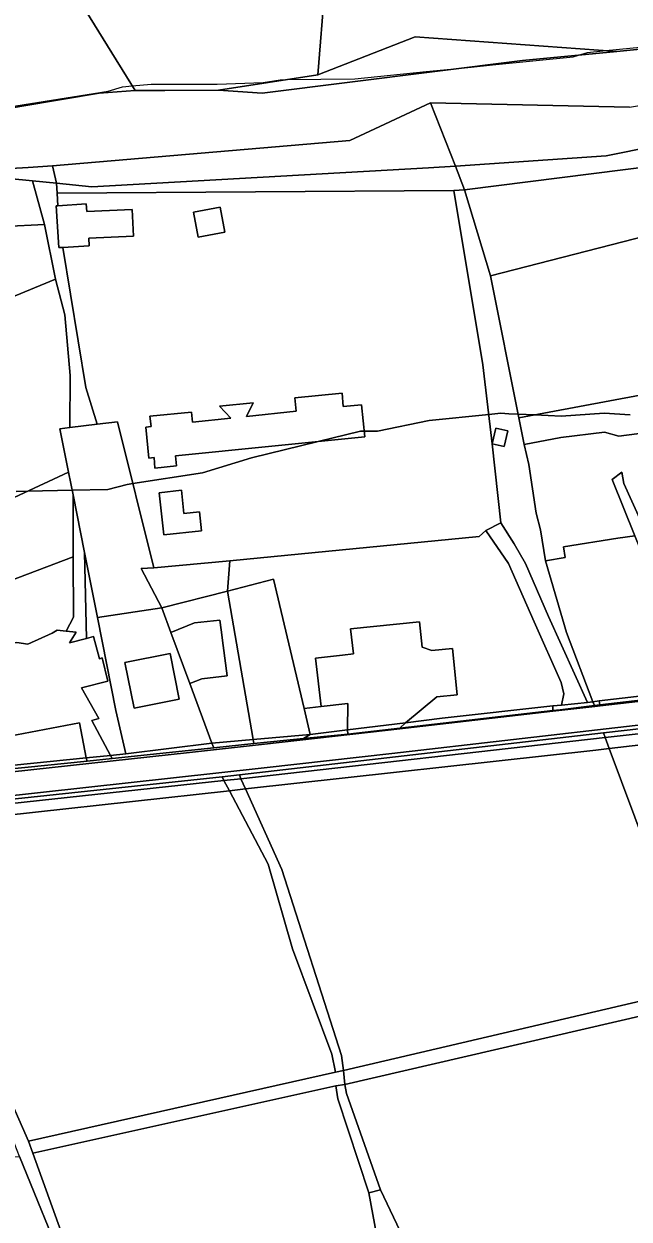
# Model space of a CAD drawing. Extents: x -477304 to -465429, y -1159113 to -1149210.
# Drawn here: x -474479.3 to -474299.9, y -1154243.2 to -1153889 of the extents above; entities that cross this region are included whole.
import ezdxf

# ---------------------------------------------------------------- set-up
doc = ezdxf.new("R2010")
doc.units = 0
for name, color, linetype in [('BPEJ_s', 7, 'Continuous'), ('orna_s', 7, 'Continuous'), ('ostatni_s', 7, 'Continuous'), ('PUPFL_s', 7, 'Continuous'), ('trav_porost_s', 7, 'Continuous'), ('voda_s', 7, 'Continuous'), ('zahrada_s', 7, 'Continuous')]:
    doc.layers.add(name, color=color, linetype=linetype)

msp = doc.modelspace()

# ---------------------------------------------------------------- linework, layer by layer
at = {"layer": 'BPEJ_s'}
for points in [[(-474498.64, -1153915.96), (-474454.38, -1153908.94), (-474450.12, -1153907.66), (-474447.19, -1153907.37), (-474441.61, -1153906.81), (-474422.04, -1153906.81), (-474408.42, -1153906.38), (-474403.31, -1153905.53), (-474402.42, -1153905.53), (-474401.39, -1153905.52), (-474381.18, -1153905.32), (-474360.1, -1153903.12), (-474349.67, -1153902.07), (-474346.76, -1153901.78), (-474340.36, -1153901.13), (-474316.5, -1153898.72), (-474314.93, -1153898.25), (-474312.24, -1153897.45), (-474306.76, -1153896.91), (-474281.44, -1153894.4)], [(-474349.67, -1153902.07), (-474346.76, -1153901.78), (-474340.36, -1153901.13), (-474316.5, -1153898.72), (-474314.93, -1153898.25), (-474312.24, -1153897.45), (-474306.76, -1153896.91), (-474281.44, -1153894.4)], [(-474498.64, -1153915.96), (-474454.38, -1153908.94), (-474450.12, -1153907.66), (-474447.19, -1153907.37), (-474441.61, -1153906.81), (-474422.04, -1153906.81), (-474408.42, -1153906.38), (-474403.31, -1153905.53), (-474402.42, -1153905.53), (-474401.39, -1153905.52), (-474381.18, -1153905.32), (-474360.1, -1153903.12), (-474349.67, -1153902.07)], [(-474299.63, -1154004.82), (-474307.28, -1154004.39), (-474320.04, -1154005.24), (-474323.91, -1154005.06), (-474327.98, -1154004.87), (-474332.79, -1154004.64), (-474335.51, -1154004.51), (-474337.9, -1154004.39), (-474341.51, -1154004.75), (-474359.17, -1154006.52), (-474374.48, -1154009.71), (-474378.44, -1154009.71), (-474379.58, -1154009.71), (-474392.06, -1154012.75), (-474411.9, -1154017.58), (-474426.36, -1154022.04), (-474447.01, -1154025.19), (-474448.69, -1154025.44), (-474454.43, -1154026.93), (-474465.03, -1154027.18), (-474478.2, -1154027.49), (-474481.65, -1154027.57)], [(-474481.65, -1154027.57), (-474478.2, -1154027.49), (-474465.03, -1154027.18), (-474454.43, -1154026.93), (-474448.69, -1154025.44), (-474447.01, -1154025.19), (-474426.36, -1154022.04), (-474411.9, -1154017.58), (-474392.06, -1154012.75), (-474379.58, -1154009.71), (-474378.44, -1154009.71), (-474374.48, -1154009.71), (-474359.17, -1154006.52), (-474341.51, -1154004.75), (-474337.9, -1154004.39), (-474335.51, -1154004.51), (-474332.79, -1154004.64), (-474327.98, -1154004.87), (-474323.91, -1154005.06)], [(-474323.91, -1154005.06), (-474320.04, -1154005.24), (-474307.28, -1154004.39), (-474299.63, -1154004.82)]]:
    msp.add_lwpolyline(points, dxfattribs=at)
at = {"layer": 'orna_s'}
msp.add_lwpolyline([(-474444.56, -1154050.42), (-474438.43, -1154062.06), (-474457.53, -1154064.94), (-474461.36, -1154045.65), (-474464.76, -1154028.55), (-474466.08, -1154021.87), (-474468.65, -1154008.95), (-474465.76, -1154008.6), (-474457.63, -1154007.61), (-474451.56, -1154006.87), (-474440.8, -1154050.2)], close=True, dxfattribs=at)
at = {"layer": 'ostatni_s'}
for points in [[(-474306.69, -1153928.07), (-474277.73, -1153922.26), (-474224.8, -1153907.15), (-474223.85, -1153906.88), (-474223.56, -1153908.83), (-474291.55, -1153930.95), (-474348.68, -1153938.21), (-474351.33, -1153931.11)], [(-474459.21, -1153937.3), (-474359.38, -1153931.66), (-474351.33, -1153931.11), (-474348.68, -1153938.21), (-474351.82, -1153938.35), (-474469.52, -1153939.16), (-474469.7, -1153936.24)], [(-474457.63, -1154007.61), (-474465.76, -1154008.6), (-474465.62, -1153993.17), (-474467.24, -1153975.17), (-474469.94, -1153964.64), (-474473.26, -1153948.47), (-474476.8, -1153935.53), (-474469.7, -1153936.24), (-474469.52, -1153939.16), (-474469.29, -1153942.87), (-474469.77, -1153942.9), (-474468.98, -1153955.29), (-474467.76, -1153955.22), (-474460.94, -1153996.77)], [(-474459.99, -1153954.76), (-474467.76, -1153955.22), (-474468.98, -1153955.29), (-474469.77, -1153942.9), (-474469.29, -1153942.87), (-474460.84, -1153942.36), (-474460.64, -1153944.61), (-474447.27, -1153943.96), (-474446.82, -1153951.88), (-474460.13, -1153952.51)], [(-474429.09, -1153944.77), (-474421.12, -1153943.27), (-474419.72, -1153950.71), (-474427.65, -1153952.21)], [(-474434.4, -1154016.94), (-474434.1, -1154019.92), (-474440.47, -1154020.61), (-474440.76, -1154017.49), (-474442.25, -1154017.64), (-474443.15, -1154008.49), (-474441.65, -1154008.34), (-474441.95, -1154005.28), (-474429.67, -1154004.04), (-474429.34, -1154006.97), (-474418.02, -1154005.85), (-474421.38, -1154002.25), (-474411.37, -1154001.27), (-474413.3, -1154005.36), (-474398.6, -1154003.71), (-474399, -1153999.76), (-474384.97, -1153998.43), (-474384.64, -1154002.37), (-474379.26, -1154001.9), (-474378.26, -1154011.38)], [(-474307.22, -1154009.98), (-474302.91, -1154011.21), (-474294.5, -1154010.1), (-474275.91, -1154001.65), (-474273.39, -1154007.78), (-474269.14, -1154006.03), (-474267, -1154009.22), (-474272.07, -1154012.9), (-474288.63, -1154016.39), (-474290.12, -1154035.36), (-474296.25, -1154036.76), (-474301.49, -1154025.18), (-474302.02, -1154021.82), (-474304.92, -1154024.01), (-474298.16, -1154040.73), (-474303.27, -1154041.38), (-474319.36, -1154044), (-474318.85, -1154047.13), (-474324.69, -1154048.08), (-474326.18, -1154038.93), (-474327.47, -1154034.02), (-474329.65, -1154019.53), (-474330.99, -1154013.67), (-474320.18, -1154011.53)], [(-474336.9, -1154014.21), (-474340.47, -1154013.39), (-474339.41, -1154008.79), (-474335.84, -1154009.61)], [(-474301.49, -1154025.18), (-474296.25, -1154036.76), (-474286.68, -1154059.77), (-474282.78, -1154086.43), (-474286.65, -1154087.01), (-474290.56, -1154059.46), (-474298.16, -1154040.73), (-474304.92, -1154024.01), (-474302.02, -1154021.82)], [(-474437.82, -1154040.44), (-474439.2, -1154027.92), (-474432.61, -1154027.2), (-474431.87, -1154034.1), (-474427.26, -1154033.57), (-474426.67, -1154039.18)], [(-474464.76, -1154028.55), (-474461.36, -1154045.65), (-474460.81, -1154071.1), (-474465.78, -1154072.42), (-474463.83, -1154069.23), (-474466.78, -1154068.95), (-474464.65, -1154064.76), (-474464.7, -1154046.91)], [(-474337.91, -1154036.86), (-474334.02, -1154043.07), (-474330.64, -1154048.92), (-474323.76, -1154064.58), (-474312.23, -1154090.04), (-474319.98, -1154090.83), (-474319.21, -1154087.54), (-474320.04, -1154084.14), (-474328.01, -1154066.16), (-474335.61, -1154048.9), (-474342.41, -1154039.09)], [(-474243.58, -1154082.76), (-474222.29, -1154080.36), (-474200.66, -1154077.93), (-474185.91, -1154076.08), (-474168.49, -1154074.09), (-474147.92, -1154071.9), (-474098.72, -1154067.05), (-474099.02, -1154065.77), (-474093.89, -1154065.32), (-474093.23, -1154066.37), (-474060.95, -1154063.11), (-474056.76, -1154062.69), (-474000.41, -1154057.18), (-474001.76, -1154058.49), (-474026.26, -1154061.35), (-474097.01, -1154068.03), (-474166.84, -1154075.03), (-474224.25, -1154081.4), (-474308.48, -1154091.06), (-474308.53, -1154090.82), (-474286.38, -1154088.25), (-474282.52, -1154087.78), (-474243.78, -1154082.78)], [(-474420.21, -1154073.15), (-474419.1, -1154082.18), (-474426.62, -1154083.02), (-474430.17, -1154084.46), (-474435.75, -1154069.33), (-474428.76, -1154066.51), (-474421.24, -1154065.67), (-474420.88, -1154068.52)], [(-474383.35, -1154098.22), (-474383.25, -1154090.36), (-474391.2, -1154091.28), (-474392.86, -1154076.98), (-474384.91, -1154076.06), (-474381.63, -1154075.68), (-474382.49, -1154068.26), (-474362.04, -1154066.16), (-474361.28, -1154073.73), (-474358.34, -1154074.71), (-474352.27, -1154074.07), (-474350.83, -1154087.79), (-474356.89, -1154088.43), (-474366.19, -1154096.1)], [(-474469.52, -1154068.69), (-474466.78, -1154068.95), (-474463.83, -1154069.23), (-474465.78, -1154072.42), (-474460.81, -1154071.1), (-474458.71, -1154070.54), (-474456.96, -1154077.1), (-474456.18, -1154076.89), (-474454.46, -1154083.78), (-474462.25, -1154085.73), (-474457.1, -1154094.84), (-474459.17, -1154095.45), (-474453.66, -1154105.76), (-474460.91, -1154106.5), (-474462.88, -1154096.14), (-474492.05, -1154101.62), (-474495.21, -1154087.92), (-474494.5, -1154081.14), (-474495.43, -1154074.17), (-474481.45, -1154072.31), (-474478.14, -1154072.78), (-474470.91, -1154069.55)], [(-474056.22, -1154071.62), (-474093.87, -1154075.49), (-474100.07, -1154076.13), (-474198.2, -1154086.71), (-474307.49, -1154099.04), (-474415.45, -1154111.56), (-474420.54, -1154112.15), (-474521.86, -1154122.91), (-474591.48, -1154128.78), (-474575.55, -1154127.32), (-474487.98, -1154118.21), (-474408.08, -1154109.46), (-474370.2, -1154105.18), (-474262, -1154092.77), (-474214.78, -1154087.28), (-474167.26, -1154082.17), (-474122.26, -1154077.54), (-474056.34, -1154071.15)], [(-474436, -1154075.55), (-474433.29, -1154089.07), (-474446.67, -1154091.76), (-474449.41, -1154078.24)], [(-474308.53, -1154090.82), (-474308.79, -1154089.61), (-474286.65, -1154087.01), (-474286.38, -1154088.25)], [(-474197.63, -1154088.1), (-474242.07, -1154093.07), (-474286.64, -1154098.15), (-474306.99, -1154100.45), (-474307.49, -1154099.04), (-474198.2, -1154086.71)], [(-474322.56, -1154091.09), (-474322.53, -1154092.45), (-474367.88, -1154097.71), (-474366.19, -1154096.1), (-474355.28, -1154094.75)], [(-474319.98, -1154090.83), (-474312.23, -1154090.04), (-474310.7, -1154089.89), (-474310.13, -1154091.01), (-474320.32, -1154092.25), (-474322.53, -1154092.45), (-474322.56, -1154091.09)], [(-474310.13, -1154091.01), (-474308.53, -1154090.82), (-474308.48, -1154091.06), (-474310.08, -1154091.24), (-474322.52, -1154092.67), (-474322.53, -1154092.45), (-474320.32, -1154092.25)], [(-474310.13, -1154091.01), (-474310.7, -1154089.89), (-474308.79, -1154089.61), (-474308.53, -1154090.82)], [(-474307.49, -1154099.04), (-474306.99, -1154100.45), (-474415, -1154112.67), (-474415.45, -1154111.56)], [(-474383.35, -1154098.22), (-474383.25, -1154099.5), (-474396.45, -1154100.7), (-474394.45, -1154099.59)], [(-474367.88, -1154097.71), (-474383.25, -1154099.5), (-474383.35, -1154098.22), (-474366.19, -1154096.1)], [(-474449.1, -1154105.29), (-474423.64, -1154102.16), (-474423.01, -1154103.52), (-474453.13, -1154106.72), (-474453.66, -1154105.76)], [(-474423.01, -1154103.52), (-474423.64, -1154102.16), (-474411.39, -1154101.08), (-474411.14, -1154102.26)], [(-474394.45, -1154099.59), (-474396.45, -1154100.7), (-474411.14, -1154102.26), (-474411.39, -1154101.08)], [(-474460.91, -1154106.5), (-474453.66, -1154105.76), (-474453.13, -1154106.72), (-474460.6, -1154107.5)], [(-474460.6, -1154107.5), (-474503.43, -1154111.79), (-474503.65, -1154110.87), (-474460.91, -1154106.5)], [(-474420.01, -1154113.23), (-474521.31, -1154124.14), (-474521.86, -1154122.91), (-474420.54, -1154112.15)], [(-474420.54, -1154112.15), (-474415.45, -1154111.56), (-474415, -1154112.67), (-474420.01, -1154113.23)], [(-474415, -1154112.67), (-474413.64, -1154115.7), (-474418.42, -1154116.23), (-474420.01, -1154113.23)], [(-474388.04, -1154194.32), (-474399.72, -1154163.06), (-474406.93, -1154137.98), (-474418.42, -1154116.23), (-474413.64, -1154115.7), (-474402.89, -1154139.52), (-474385.14, -1154194.69), (-474384.59, -1154199.11), (-474386.96, -1154199.64)], [(-474383.64, -1154205.97), (-474373.62, -1154234.49), (-474377.06, -1154235.39), (-474386.23, -1154207.49), (-474386.88, -1154203.68), (-474384.2, -1154203.29)]]:
    msp.add_lwpolyline(points, close=True, dxfattribs=at)
for points in [[(-474760.88, -1154138.74), (-474669.72, -1154129.74), (-474629.96, -1154125.73), (-474616.75, -1154124.43), (-474557.78, -1154118.5), (-474489.1, -1154111.3), (-474430.19, -1154104.86), (-474408.87, -1154102.51), (-474371.33, -1154098.25), (-474322.52, -1154092.67), (-474310.08, -1154091.24), (-474308.48, -1154091.06), (-474224.25, -1154081.4)], [(-474262, -1154092.77), (-474370.2, -1154105.18), (-474408.08, -1154109.46), (-474487.98, -1154118.21), (-474575.55, -1154127.32), (-474591.48, -1154128.78), (-474617.59, -1154130.56), (-474623.1, -1154131.2), (-474752.66, -1154144.29)], [(-474503.43, -1154111.79), (-474460.6, -1154107.5), (-474453.13, -1154106.72), (-474423.01, -1154103.52), (-474411.14, -1154102.26), (-474396.45, -1154100.7), (-474383.25, -1154099.5), (-474367.88, -1154097.71), (-474322.53, -1154092.45), (-474322.52, -1154092.67), (-474371.33, -1154098.25), (-474408.87, -1154102.51), (-474430.19, -1154104.86), (-474489.1, -1154111.3)], [(-474464.38, -1154257.91), (-474456.82, -1154270.98), (-474451.33, -1154283), (-474409.77, -1154272.42), (-474385.94, -1154267.82), (-474369.53, -1154262.8), (-474373.54, -1154254.62), (-474377.06, -1154235.39), (-474373.62, -1154234.49), (-474364.87, -1154252.74), (-474362.42, -1154261.08), (-474343.69, -1154258.14), (-474258.23, -1154238.8)]]:
    msp.add_lwpolyline(points, dxfattribs=at)
at = {"layer": 'PUPFL_s'}
msp.add_lwpolyline([(-474540.81, -1153601.85), (-474533.35, -1153654.71), (-474499.53, -1153738.99), (-474497.93, -1153760.48), (-474496.66, -1153777.51), (-474486.58, -1153833.06), (-474480.82, -1153852.82), (-474465.31, -1153877.98), (-474446.36, -1153908.71), (-474456.98, -1153909.49), (-474479.93, -1153913.39), (-474509.44, -1153918.7), (-474587.46, -1153941.08), (-474628.65, -1153948.83), (-474642.7, -1153952.09), (-474626.28, -1153946.71), (-474834.5, -1153980.48)], dxfattribs=at)
for points in [[(-474037.94, -1153843.41), (-474062.65, -1153846.11), (-474075.98, -1153856.54), (-474084.14, -1153854.43), (-474165.39, -1153867.04), (-474202.37, -1153879.94), (-474227.94, -1153885.74), (-474290.58, -1153895.88), (-474303.54, -1153897.14), (-474363.35, -1153892.8), (-474392.23, -1153904.09), (-474390.13, -1153878.32), (-474370.15, -1153871.7), (-474362.3, -1153848.71), (-474157.02, -1153829.56), (-474136.98, -1153807.12), (-474108.57, -1153824.77), (-474081.96, -1153823), (-474074.89, -1153822.51), (-474056.44, -1153817.67), (-474036.68, -1153825.64), (-474033.65, -1153833.96), (-474035.67, -1153838.41)], [(-474400.92, -1153882.15), (-474390.13, -1153878.32), (-474392.23, -1153904.09), (-474421.61, -1153908.66), (-474437.58, -1153908.78), (-474446.36, -1153908.71), (-474465.31, -1153877.98), (-474450.64, -1153873.58), (-474434.71, -1153873.4), (-474427.18, -1153873.52), (-474409.67, -1153877.98)], [(-474363.35, -1153892.8), (-474303.54, -1153897.14), (-474331.46, -1153899.87), (-474408.74, -1153909.51), (-474421.61, -1153908.66), (-474392.23, -1153904.09)]]:
    msp.add_lwpolyline(points, close=True, dxfattribs=at)
at = {"layer": 'trav_porost_s'}
for points in [[(-474223.56, -1153908.83), (-474220.87, -1153924.12), (-474219.83, -1153932.54), (-474340.95, -1153963.63), (-474348.68, -1153938.21), (-474291.55, -1153930.95)], [(-474219.83, -1153932.54), (-474216.46, -1153959.82), (-474217.18, -1153979.06), (-474223.72, -1153969.29), (-474271.66, -1153999.9), (-474275.91, -1154001.65), (-474278.62, -1153995.69), (-474332.57, -1154005.72), (-474340.95, -1153963.63)], [(-474553.77, -1153952.53), (-474483.85, -1153934.82), (-474476.8, -1153935.53), (-474473.26, -1153948.47), (-474521.17, -1153950.77), (-474554.97, -1153962.71), (-474557.83, -1153957.15)], [(-474440.8, -1154050.2), (-474451.56, -1154006.87), (-474457.63, -1154007.61), (-474460.94, -1153996.77), (-474467.76, -1153955.22), (-474459.99, -1153954.76), (-474460.13, -1153952.51), (-474446.82, -1153951.88), (-474447.27, -1153943.96), (-474460.64, -1153944.61), (-474460.84, -1153942.36), (-474469.29, -1153942.87), (-474469.52, -1153939.16), (-474351.82, -1153938.35), (-474343.28, -1153990.03), (-474340.47, -1154013.39), (-474337.91, -1154036.86), (-474342.41, -1154039.09), (-474344.36, -1154040.87), (-474418.27, -1154048.06)], [(-474351.82, -1153938.35), (-474348.68, -1153938.21), (-474340.95, -1153963.63), (-474332.57, -1154005.72), (-474330.99, -1154013.67), (-474329.65, -1154019.53), (-474327.47, -1154034.02), (-474326.18, -1154038.93), (-474324.69, -1154048.08), (-474318.44, -1154069.37), (-474310.7, -1154089.89), (-474312.23, -1154090.04), (-474323.76, -1154064.58), (-474330.64, -1154048.92), (-474334.02, -1154043.07), (-474337.91, -1154036.86), (-474340.47, -1154013.39), (-474336.9, -1154014.21), (-474335.84, -1154009.61), (-474339.41, -1154008.79), (-474340.47, -1154013.39), (-474343.28, -1153990.03)], [(-474421.12, -1153943.27), (-474429.09, -1153944.77), (-474427.65, -1153952.21), (-474419.72, -1153950.71)], [(-474554.97, -1153962.71), (-474521.17, -1153950.77), (-474473.26, -1153948.47), (-474469.94, -1153964.64), (-474567.37, -1154004.84), (-474579.61, -1153977.05), (-474570.26, -1153971.29)], [(-474520.3, -1154047.02), (-474546.05, -1154058.96), (-474559.63, -1154026.18), (-474562.01, -1154017.02), (-474567.37, -1154004.84), (-474469.94, -1153964.64), (-474467.24, -1153975.17), (-474465.62, -1153993.17), (-474465.76, -1154008.6), (-474468.65, -1154008.95), (-474466.08, -1154021.87)], [(-474294.5, -1154010.1), (-474302.91, -1154011.21), (-474307.22, -1154009.98), (-474320.18, -1154011.53), (-474330.99, -1154013.67), (-474332.57, -1154005.72), (-474278.62, -1153995.69), (-474275.91, -1154001.65)], [(-474442.25, -1154017.64), (-474440.76, -1154017.49), (-474440.47, -1154020.61), (-474434.1, -1154019.92), (-474434.4, -1154016.94), (-474378.26, -1154011.38), (-474379.26, -1154001.9), (-474384.64, -1154002.37), (-474384.97, -1153998.43), (-474399, -1153999.76), (-474398.6, -1154003.71), (-474413.3, -1154005.36), (-474411.37, -1154001.27), (-474421.38, -1154002.25), (-474418.02, -1154005.85), (-474429.34, -1154006.97), (-474429.67, -1154004.04), (-474441.95, -1154005.28), (-474441.65, -1154008.34), (-474443.15, -1154008.49)], [(-474466.08, -1154021.87), (-474464.76, -1154028.55), (-474464.7, -1154046.91), (-474515.35, -1154066.12), (-474520.3, -1154047.02)], [(-474432.61, -1154027.2), (-474439.2, -1154027.92), (-474437.82, -1154040.44), (-474426.67, -1154039.18), (-474427.26, -1154033.57), (-474431.87, -1154034.1)], [(-474352.27, -1154074.07), (-474358.34, -1154074.71), (-474361.28, -1154073.73), (-474362.04, -1154066.16), (-474382.49, -1154068.26), (-474381.63, -1154075.68), (-474384.91, -1154076.06), (-474392.86, -1154076.98), (-474391.2, -1154091.28), (-474396.27, -1154091.87), (-474405.29, -1154053.55), (-474418.97, -1154057.06), (-474418.27, -1154048.06), (-474344.36, -1154040.87), (-474342.41, -1154039.09), (-474335.61, -1154048.9), (-474328.01, -1154066.16), (-474320.04, -1154084.14), (-474319.21, -1154087.54), (-474319.98, -1154090.83), (-474322.56, -1154091.09), (-474355.28, -1154094.75), (-474366.19, -1154096.1), (-474356.89, -1154088.43), (-474350.83, -1154087.79)], [(-474462.25, -1154085.73), (-474454.46, -1154083.78), (-474456.18, -1154076.89), (-474456.96, -1154077.1), (-474458.71, -1154070.54), (-474460.81, -1154071.1), (-474461.36, -1154045.65), (-474457.53, -1154064.94), (-474452.06, -1154092.48), (-474449.1, -1154105.29), (-474453.66, -1154105.76), (-474459.17, -1154095.45), (-474457.1, -1154094.84)], [(-474515.35, -1154066.12), (-474464.7, -1154046.91), (-474464.65, -1154064.76), (-474466.78, -1154068.95), (-474469.52, -1154068.69), (-474470.91, -1154069.55), (-474478.14, -1154072.78), (-474481.45, -1154072.31), (-474495.43, -1154074.17), (-474494.5, -1154081.14), (-474495.21, -1154087.92), (-474492.05, -1154101.62), (-474462.88, -1154096.14), (-474460.91, -1154106.5), (-474503.65, -1154110.87), (-474505.27, -1154095.35), (-474509.51, -1154075.4), (-474512.9, -1154075.53)], [(-474418.97, -1154057.06), (-474438.43, -1154062.06), (-474444.56, -1154050.42), (-474440.8, -1154050.2), (-474418.27, -1154048.06)], [(-474449.1, -1154105.29), (-474452.06, -1154092.48), (-474457.53, -1154064.94), (-474438.43, -1154062.06), (-474435.75, -1154069.33), (-474430.17, -1154084.46), (-474423.64, -1154102.16)], [(-474436, -1154075.55), (-474449.41, -1154078.24), (-474446.67, -1154091.76), (-474433.29, -1154089.07)], [(-474286.64, -1154098.15), (-474242.07, -1154093.07), (-474197.63, -1154088.1), (-474196.33, -1154091.16), (-474254.89, -1154097.84), (-474260.59, -1154098.51), (-474305.77, -1154103.74), (-474306.99, -1154100.45)], [(-474305.77, -1154103.74), (-474260.59, -1154098.51), (-474239.11, -1154165.53), (-474279.35, -1154174.58)], [(-474309.78, -1154104.2), (-474413.64, -1154115.7), (-474415, -1154112.67), (-474306.99, -1154100.45), (-474305.77, -1154103.74)], [(-474279.35, -1154174.58), (-474384.59, -1154199.11), (-474385.14, -1154194.69), (-474402.89, -1154139.52), (-474413.64, -1154115.7), (-474309.78, -1154104.2), (-474305.77, -1154103.74)], [(-474518.89, -1154127.23), (-474521.31, -1154124.14), (-474420.01, -1154113.23), (-474418.42, -1154116.23), (-474504.75, -1154125.78)], [(-474418.42, -1154116.23), (-474406.93, -1154137.98), (-474399.72, -1154163.06), (-474388.04, -1154194.32), (-474386.96, -1154199.64), (-474478.01, -1154220.05), (-474518.89, -1154127.23), (-474504.75, -1154125.78)], [(-474478.01, -1154220.05), (-474476.69, -1154223.64), (-474464.38, -1154257.91), (-474466.71, -1154258.79), (-474480.67, -1154224.59), (-474482.03, -1154221.06), (-474490.99, -1154200.39), (-474522.28, -1154127.63), (-474518.89, -1154127.23)], [(-474277.94, -1154178.71), (-474258.23, -1154238.8), (-474343.69, -1154258.14), (-474362.42, -1154261.08), (-474364.87, -1154252.74), (-474373.62, -1154234.49), (-474383.64, -1154205.97), (-474384.2, -1154203.29)], [(-474456.82, -1154270.98), (-474464.38, -1154257.91), (-474476.69, -1154223.64), (-474386.88, -1154203.68), (-474386.23, -1154207.49), (-474377.06, -1154235.39), (-474373.54, -1154254.62), (-474369.53, -1154262.8), (-474385.94, -1154267.82), (-474409.77, -1154272.42), (-474451.33, -1154283)], [(-474463.75, -1154275.16), (-474459.37, -1154283.75), (-474509.1, -1154292.19), (-474545.3, -1154300.39), (-474576.96, -1154231.31), (-474480.67, -1154224.59), (-474466.71, -1154258.79)]]:
    msp.add_lwpolyline(points, close=True, dxfattribs=at)
at = {"layer": 'voda_s'}
for points in [[(-474933.35, -1154004.37), (-474892.43, -1153988.64), (-474881.03, -1153990.32), (-474868.07, -1153996.86), (-474852.47, -1154012.59), (-474825.23, -1154015.77), (-474783.95, -1154002.09), (-474728.35, -1153982.06), (-474709.73, -1153971.06), (-474662.49, -1153956.12), (-474642.7, -1153952.09), (-474628.65, -1153948.83), (-474587.46, -1153941.08), (-474509.44, -1153918.7), (-474479.93, -1153913.39), (-474456.98, -1153909.49), (-474446.36, -1153908.71), (-474437.58, -1153908.78), (-474421.61, -1153908.66), (-474408.74, -1153909.51), (-474331.46, -1153899.87), (-474303.54, -1153897.14), (-474290.58, -1153895.88)], [(-474299.74, -1153913.67), (-474358.78, -1153912.41), (-474382.71, -1153923.51), (-474470.89, -1153931.03), (-474478.11, -1153931.59), (-474495.25, -1153932.52), (-474526.49, -1153939.3), (-474547.75, -1153949.01), (-474553.77, -1153952.53), (-474563.15, -1153955.1), (-474587.24, -1153956.26), (-474620.28, -1153963.04), (-474630.19, -1153965.07), (-474654.59, -1153975.57), (-474665.26, -1153977.95), (-474674.81, -1153980.83), (-474803.99, -1154027.38)]]:
    msp.add_lwpolyline(points, dxfattribs=at)
for points in [[(-474306.69, -1153928.07), (-474351.33, -1153931.11), (-474358.78, -1153912.41), (-474299.74, -1153913.67), (-474226.83, -1153901.64), (-474224.8, -1153907.15), (-474277.73, -1153922.26)], [(-474469.7, -1153936.24), (-474470.89, -1153931.03), (-474382.71, -1153923.51), (-474358.78, -1153912.41), (-474351.33, -1153931.11), (-474359.38, -1153931.66), (-474459.21, -1153937.3)], [(-474469.7, -1153936.24), (-474476.8, -1153935.53), (-474483.85, -1153934.82), (-474553.77, -1153952.53), (-474547.75, -1153949.01), (-474526.49, -1153939.3), (-474495.25, -1153932.52), (-474478.11, -1153931.59), (-474470.89, -1153931.03)], [(-474279.35, -1154174.58), (-474277.94, -1154178.71), (-474384.2, -1154203.29), (-474384.59, -1154199.11)], [(-474384.59, -1154199.11), (-474384.2, -1154203.29), (-474386.88, -1154203.68), (-474476.69, -1154223.64), (-474478.01, -1154220.05), (-474386.96, -1154199.64)]]:
    msp.add_lwpolyline(points, close=True, dxfattribs=at)
at = {"layer": 'zahrada_s'}
for points in [[(-474318.85, -1154047.13), (-474319.36, -1154044), (-474303.27, -1154041.38), (-474298.16, -1154040.73), (-474290.56, -1154059.46), (-474286.65, -1154087.01), (-474308.79, -1154089.61), (-474310.7, -1154089.89), (-474318.44, -1154069.37), (-474324.69, -1154048.08)], [(-474394.45, -1154099.59), (-474411.39, -1154101.08), (-474418.97, -1154057.06), (-474405.29, -1154053.55), (-474396.27, -1154091.87)], [(-474430.17, -1154084.46), (-474426.62, -1154083.02), (-474419.1, -1154082.18), (-474420.21, -1154073.15), (-474420.88, -1154068.52), (-474421.24, -1154065.67), (-474428.76, -1154066.51), (-474435.75, -1154069.33), (-474438.43, -1154062.06), (-474418.97, -1154057.06), (-474411.39, -1154101.08), (-474423.64, -1154102.16)], [(-474394.45, -1154099.59), (-474396.27, -1154091.87), (-474391.2, -1154091.28), (-474383.25, -1154090.36), (-474383.35, -1154098.22)]]:
    msp.add_lwpolyline(points, close=True, dxfattribs=at)

doc.saveas('drawing.dxf')
